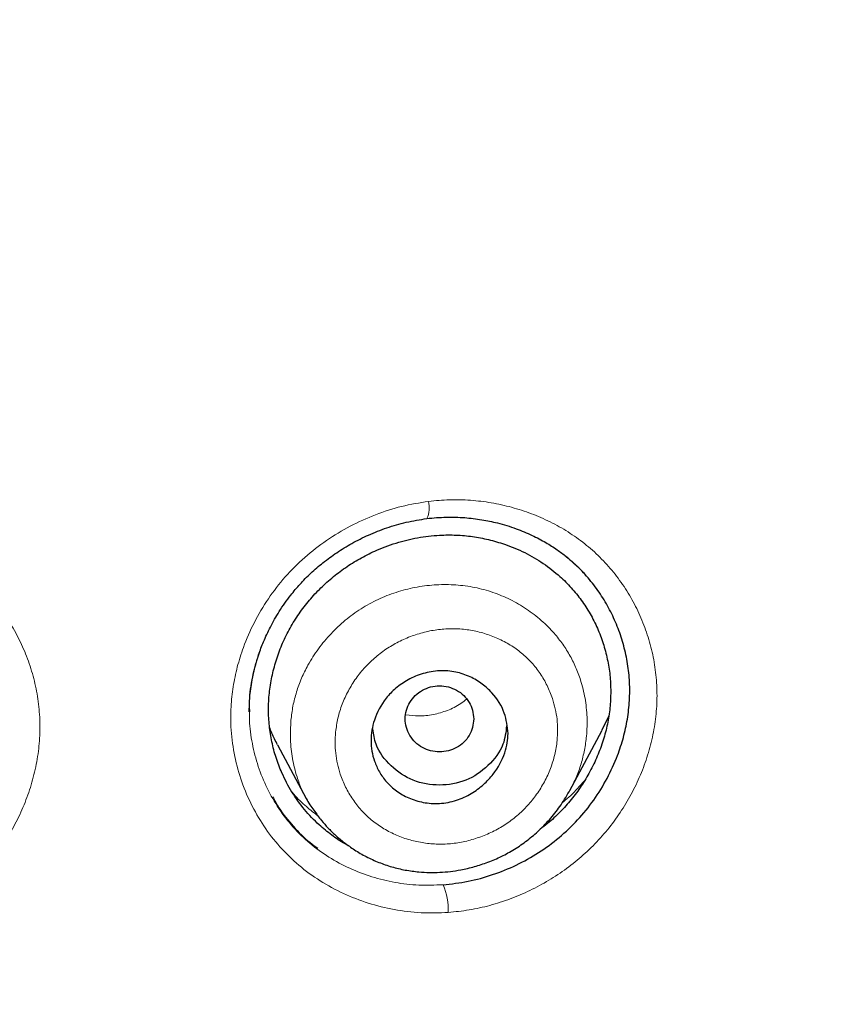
# Model space of a CAD drawing. Header units: millimetres. Extents: x 8 to 830, y 12 to 2106.
# Tile 487 of 624: x 494 to 505, y 1813 to 1826. Entities that reach past the tile are written whole.
import ezdxf

# ---------------------------------------------------------------- set-up
doc = ezdxf.new("R2010")
doc.units = ezdxf.units.MM

msp = doc.modelspace()

# ---------------------------------------------------------------- linework, layer by layer
at = {"color": 7, "linetype": 'Continuous', "lineweight": 30}
for p, q in [((497.331, 1817.084), (497.33, 1817.056)), ((497.331, 1817.084), (497.33, 1817.056)), ((497.33, 1817.082), (497.33, 1817.071)), ((497.33, 1817.082), (497.33, 1817.071)), ((502.048, 1816.991), (501.957, 1816.803)), ((501.541, 1816.021), (501.958, 1816.803)), ((497.698, 1816.621), (498.075, 1815.913)), ((501.607, 1815.965), (501.607, 1815.965)), ((501.607, 1815.965), (501.607, 1815.965))]:
    msp.add_line(p, q, dxfattribs=at)
at = {"color": 8, "linetype": 'Continuous', "lineweight": 0}
for centre, radius, start, end in [((499.31, 1819.741), 0.381, 337.469, 12.0734), ((499.098, 1814.451), 0.843, 357.6762, 23.0953)]:
    msp.add_arc(centre, radius, start, end, dxfattribs=at)
at = {"color": 7, "linetype": 'Continuous', "lineweight": 30}
for points, knots in [([(510.735, 1777.283), (511.196, 1778.511), (512.114, 1780.956), (513.098, 1784.726), (513.872, 1788.507), (514.456, 1792.3), (514.943, 1796.485), (515.298, 1801.065), (515.507, 1806.03), (515.602, 1811.577), (515.593, 1817.706), (515.581, 1824.436), (515.477, 1831.185), (515.158, 1837.963), (514.614, 1843.619), (513.944, 1848.142), (513.279, 1851.54), (512.399, 1854.924), (511.244, 1858.268), (509.826, 1861.345), (508.149, 1864.109), (506.256, 1866.524), (504.046, 1868.669), (501.607, 1870.523), (499.025, 1872.121), (495.903, 1873.724), (492.217, 1875.246), (487.967, 1876.614), (483.651, 1877.697), (479.286, 1878.524), (474.885, 1879.093), (470.474, 1879.417), (466.081, 1879.544), (461.71, 1879.555), (457.339, 1879.543), (452.947, 1879.415), (448.536, 1879.093), (444.134, 1878.525), (439.769, 1877.697), (435.453, 1876.616), (431.203, 1875.245), (427.517, 1873.725), (424.396, 1872.122), (421.813, 1870.525), (419.375, 1868.669), (417.164, 1866.525), (415.271, 1864.109), (413.594, 1861.345), (412.176, 1858.269), (411.021, 1854.924), (410.141, 1851.54), (409.476, 1848.142), (408.806, 1843.619), (408.262, 1837.963), (407.943, 1831.185), (407.839, 1824.437), (407.828, 1817.706), (407.817, 1811.126), (407.941, 1804.673), (408.288, 1798.348), (408.866, 1792.889), (409.585, 1788.305), (410.354, 1784.591), (411.329, 1780.89), (412.232, 1778.489), (412.686, 1777.283)], [0, 0, 0, 0, 0.01422, 0.028301, 0.042283, 0.056188, 0.070046, 0.088148, 0.106186, 0.124159, 0.148558, 0.172923, 0.197399, 0.221993, 0.24671, 0.259145, 0.27167, 0.284302, 0.297067, 0.309991, 0.320883, 0.3319, 0.342924, 0.353811, 0.364567, 0.375221, 0.391058, 0.40678, 0.422432, 0.438055, 0.453668, 0.469227, 0.484683, 0.500001, 0.515318, 0.530774, 0.546334, 0.561944, 0.577571, 0.59322, 0.608942, 0.624779, 0.635434, 0.646191, 0.657076, 0.668103, 0.679114, 0.690014, 0.702933, 0.7157, 0.728331, 0.740856, 0.753291, 0.778008, 0.802602, 0.827078, 0.851444, 0.875842, 0.898728, 0.921719, 0.944802, 0.958463, 0.9722, 0.986034, 1, 1, 1, 1]), ([(510.735, 1777.283), (511.196, 1778.511), (512.114, 1780.956), (513.098, 1784.726), (513.872, 1788.507), (514.456, 1792.3), (514.943, 1796.485), (515.298, 1801.065), (515.507, 1806.03), (515.602, 1811.577), (515.593, 1817.706), (515.581, 1824.436), (515.477, 1831.185), (515.158, 1837.963), (514.614, 1843.619), (513.944, 1848.142), (513.279, 1851.54), (512.399, 1854.924), (511.244, 1858.268), (509.826, 1861.345), (508.149, 1864.109), (506.256, 1866.524), (504.046, 1868.669), (501.607, 1870.523), (499.025, 1872.121), (495.903, 1873.724), (492.217, 1875.246), (487.967, 1876.614), (483.651, 1877.697), (479.286, 1878.524), (474.885, 1879.093), (470.474, 1879.417), (466.081, 1879.544), (461.71, 1879.555), (457.339, 1879.543), (452.947, 1879.415), (448.536, 1879.093), (444.134, 1878.525), (439.769, 1877.697), (435.453, 1876.616), (431.203, 1875.245), (427.517, 1873.725), (424.396, 1872.122), (421.813, 1870.525), (419.375, 1868.669), (417.164, 1866.525), (415.271, 1864.109), (413.594, 1861.345), (412.176, 1858.269), (411.021, 1854.924), (410.141, 1851.54), (409.476, 1848.142), (408.806, 1843.619), (408.262, 1837.963), (407.943, 1831.185), (407.839, 1824.437), (407.828, 1817.706), (407.817, 1811.126), (407.941, 1804.673), (408.288, 1798.348), (408.866, 1792.889), (409.585, 1788.305), (410.354, 1784.591), (411.329, 1780.89), (412.232, 1778.489), (412.686, 1777.283)], [0, 0, 0, 0, 0.01422, 0.028301, 0.042283, 0.056188, 0.070046, 0.088148, 0.106186, 0.124159, 0.148558, 0.172923, 0.197399, 0.221993, 0.24671, 0.259145, 0.27167, 0.284302, 0.297067, 0.309991, 0.320883, 0.3319, 0.342924, 0.353811, 0.364567, 0.375221, 0.391058, 0.40678, 0.422432, 0.438055, 0.453668, 0.469227, 0.484683, 0.500001, 0.515318, 0.530774, 0.546334, 0.561944, 0.577571, 0.59322, 0.608942, 0.624779, 0.635434, 0.646191, 0.657076, 0.668103, 0.679114, 0.690014, 0.702933, 0.7157, 0.728331, 0.740856, 0.753291, 0.778008, 0.802602, 0.827078, 0.851444, 0.875842, 0.898728, 0.921719, 0.944802, 0.958463, 0.9722, 0.986034, 1, 1, 1, 1]), ([(509.342, 1777.405), (509.718, 1778.392), (510.47, 1780.366), (511.332, 1783.407), (512.046, 1786.476), (512.617, 1789.571), (513.077, 1792.68), (513.51, 1796.392), (513.859, 1800.711), (514.082, 1805.632), (514.182, 1810.777), (514.188, 1816.142), (514.173, 1821.731), (514.115, 1827.323), (513.942, 1832.92), (513.588, 1838.517), (513.084, 1843.169), (512.519, 1846.875), (511.991, 1849.641), (511.334, 1852.386), (510.519, 1855.094), (509.512, 1857.746), (508.383, 1860.098), (507.165, 1862.141), (505.916, 1863.888), (504.502, 1865.514), (502.758, 1867.162), (500.656, 1868.771), (498.205, 1870.302), (495.467, 1871.725), (492.454, 1873.021), (489.178, 1874.177), (485.839, 1875.143), (482.453, 1875.939), (478.747, 1876.63), (474.722, 1877.159), (470.387, 1877.487), (466.047, 1877.618), (461.711, 1877.632), (457.374, 1877.617), (453.033, 1877.484), (448.697, 1877.159), (444.672, 1876.63), (440.967, 1875.94), (437.582, 1875.144), (434.243, 1874.177), (430.966, 1873.02), (427.952, 1871.725), (425.215, 1870.302), (422.765, 1868.771), (420.664, 1867.161), (418.919, 1865.515), (417.506, 1863.888), (416.255, 1862.141), (415.039, 1860.097), (413.909, 1857.746), (412.902, 1855.094), (412.087, 1852.386), (411.43, 1849.642), (410.902, 1846.875), (410.337, 1843.17), (409.833, 1838.517), (409.479, 1832.921), (409.306, 1827.324), (409.248, 1821.731), (409.233, 1816.142), (409.239, 1810.852), (409.333, 1805.856), (409.537, 1801.159), (409.896, 1796.466), (410.376, 1792.367), (410.925, 1788.863), (411.488, 1785.949), (412.182, 1783.059), (413.011, 1780.196), (413.722, 1778.336), (414.078, 1777.405)], [0, 0, 0, 0, 0.011709, 0.0234, 0.035079, 0.046745, 0.058401, 0.070053, 0.08835, 0.106637, 0.124908, 0.145647, 0.166375, 0.187119, 0.207887, 0.228673, 0.249479, 0.259892, 0.270315, 0.28075, 0.291198, 0.301658, 0.31213, 0.319994, 0.327864, 0.335737, 0.343609, 0.354092, 0.364563, 0.37502, 0.38755, 0.400066, 0.41258, 0.425091, 0.437599, 0.45323, 0.468841, 0.484431, 0.499999, 0.515569, 0.531166, 0.546782, 0.562408, 0.574915, 0.587424, 0.599934, 0.612454, 0.624987, 0.635443, 0.645912, 0.656393, 0.664263, 0.672136, 0.680006, 0.687871, 0.698343, 0.708803, 0.71925, 0.729685, 0.740108, 0.750521, 0.771326, 0.792113, 0.81288, 0.833624, 0.854353, 0.875091, 0.892532, 0.909986, 0.927451, 0.944927, 0.955919, 0.966921, 0.977933, 0.988958, 1, 1, 1, 1]), ([(509.342, 1777.405), (509.718, 1778.392), (510.47, 1780.366), (511.332, 1783.407), (512.046, 1786.476), (512.617, 1789.571), (513.077, 1792.68), (513.51, 1796.392), (513.859, 1800.711), (514.082, 1805.632), (514.182, 1810.777), (514.188, 1816.142), (514.173, 1821.731), (514.115, 1827.323), (513.942, 1832.92), (513.588, 1838.517), (513.084, 1843.169), (512.519, 1846.875), (511.991, 1849.641), (511.334, 1852.386), (510.519, 1855.094), (509.512, 1857.746), (508.383, 1860.098), (507.165, 1862.141), (505.916, 1863.888), (504.502, 1865.514), (502.758, 1867.162), (500.656, 1868.771), (498.205, 1870.302), (495.467, 1871.725), (492.454, 1873.021), (489.178, 1874.177), (485.839, 1875.143), (482.453, 1875.939), (478.747, 1876.63), (474.722, 1877.159), (470.387, 1877.487), (466.047, 1877.618), (461.711, 1877.632), (457.374, 1877.617), (453.033, 1877.484), (448.697, 1877.159), (444.672, 1876.63), (440.967, 1875.94), (437.582, 1875.144), (434.243, 1874.177), (430.966, 1873.02), (427.952, 1871.725), (425.215, 1870.302), (422.765, 1868.771), (420.664, 1867.161), (418.919, 1865.515), (417.506, 1863.888), (416.255, 1862.141), (415.039, 1860.097), (413.909, 1857.746), (412.902, 1855.094), (412.087, 1852.386), (411.43, 1849.642), (410.902, 1846.875), (410.337, 1843.17), (409.833, 1838.517), (409.479, 1832.921), (409.306, 1827.324), (409.248, 1821.731), (409.233, 1816.142), (409.239, 1810.852), (409.333, 1805.856), (409.537, 1801.159), (409.896, 1796.466), (410.376, 1792.367), (410.925, 1788.863), (411.488, 1785.949), (412.182, 1783.059), (413.011, 1780.196), (413.722, 1778.336), (414.078, 1777.405)], [0, 0, 0, 0, 0.011709, 0.0234, 0.035079, 0.046745, 0.058401, 0.070053, 0.08835, 0.106637, 0.124908, 0.145647, 0.166375, 0.187119, 0.207887, 0.228673, 0.249479, 0.259892, 0.270315, 0.28075, 0.291198, 0.301658, 0.31213, 0.319994, 0.327864, 0.335737, 0.343609, 0.354092, 0.364563, 0.37502, 0.38755, 0.400066, 0.41258, 0.425091, 0.437599, 0.45323, 0.468841, 0.484431, 0.499999, 0.515569, 0.531166, 0.546782, 0.562408, 0.574915, 0.587424, 0.599934, 0.612454, 0.624987, 0.635443, 0.645912, 0.656393, 0.664263, 0.672136, 0.680006, 0.687871, 0.698343, 0.708803, 0.71925, 0.729685, 0.740108, 0.750521, 0.771326, 0.792113, 0.81288, 0.833624, 0.854353, 0.875091, 0.892532, 0.909986, 0.927451, 0.944927, 0.955919, 0.966921, 0.977933, 0.988958, 1, 1, 1, 1]), ([(508.32, 1777.336), (508.798, 1778.495), (509.754, 1780.813), (510.788, 1784.423), (511.617, 1788.08), (512.246, 1791.776), (512.776, 1795.87), (513.17, 1800.359), (513.417, 1805.242), (513.545, 1810.726), (513.559, 1816.809), (513.561, 1823.49), (513.474, 1830.172), (513.167, 1836.849), (512.631, 1842.404), (511.967, 1846.826), (511.302, 1850.116), (510.432, 1853.356), (509.307, 1856.526), (507.943, 1859.411), (506.36, 1861.974), (504.598, 1864.196), (502.559, 1866.182), (500.302, 1867.929), (497.884, 1869.447), (494.921, 1870.991), (491.395, 1872.473), (487.31, 1873.812), (483.151, 1874.878), (478.924, 1875.692), (474.644, 1876.259), (470.335, 1876.586), (466.021, 1876.715), (463.147, 1876.722), (461.71, 1876.725)], [0, 0, 0, 0, 0.027961, 0.055896, 0.083926, 0.111994, 0.13998, 0.176562, 0.213145, 0.249758, 0.299733, 0.349715, 0.399667, 0.449587, 0.499558, 0.524633, 0.549704, 0.574672, 0.599627, 0.624766, 0.645672, 0.666497, 0.687479, 0.708392, 0.729201, 0.750078, 0.781476, 0.812638, 0.843742, 0.874921, 0.906237, 0.937548, 0.968776, 1, 1, 1, 1]), ([(508.211, 1777.329), (508.692, 1778.491), (509.652, 1780.811), (510.687, 1784.424), (511.517, 1788.082), (512.147, 1791.781), (512.677, 1795.88), (513.071, 1800.374), (513.318, 1805.258), (513.446, 1810.741), (513.458, 1816.821), (513.461, 1823.5), (513.374, 1830.177), (513.066, 1836.846), (512.531, 1842.387), (511.87, 1846.799), (511.205, 1850.089), (510.333, 1853.335), (509.204, 1856.508), (507.839, 1859.389), (506.256, 1861.945), (504.496, 1864.158), (502.459, 1866.135), (500.205, 1867.872), (497.79, 1869.383), (494.834, 1870.919), (491.316, 1872.393), (487.241, 1873.725), (483.093, 1874.785), (478.877, 1875.596), (474.608, 1876.159), (470.312, 1876.484), (466.01, 1876.612), (463.143, 1876.619), (461.71, 1876.622)], [0, 0, 0, 0, 0.02807, 0.056049, 0.084097, 0.11222, 0.14029, 0.176957, 0.213595, 0.25024, 0.300239, 0.350256, 0.400249, 0.450165, 0.500053, 0.525046, 0.550147, 0.575233, 0.600252, 0.625384, 0.646253, 0.667044, 0.687993, 0.70887, 0.729645, 0.750488, 0.781834, 0.812944, 0.843996, 0.875125, 0.90639, 0.93765, 0.968827, 1, 1, 1, 1]), ([(497.327, 1817.053), (497.328, 1817.1), (497.329, 1817.198), (497.343, 1817.353), (497.368, 1817.505), (497.404, 1817.657), (497.451, 1817.811), (497.516, 1817.985), (497.605, 1818.176), (497.722, 1818.382), (497.855, 1818.571), (497.995, 1818.737), (498.136, 1818.88), (498.297, 1819.019), (498.477, 1819.151), (498.677, 1819.274), (498.897, 1819.384), (499.136, 1819.478), (499.392, 1819.553), (499.57, 1819.581), (499.661, 1819.595)], [0, 0, 0, 0, 0.040789, 0.083975, 0.129707, 0.166364, 0.208996, 0.25829, 0.314239, 0.376808, 0.445934, 0.495645, 0.548243, 0.603783, 0.662319, 0.723882, 0.788474, 0.856064, 0.926595, 1, 1, 1, 1]), ([(497.327, 1817.053), (497.328, 1817.1), (497.329, 1817.198), (497.343, 1817.353), (497.368, 1817.505), (497.404, 1817.657), (497.451, 1817.811), (497.516, 1817.985), (497.605, 1818.176), (497.722, 1818.382), (497.855, 1818.571), (497.995, 1818.737), (498.136, 1818.88), (498.297, 1819.019), (498.477, 1819.151), (498.677, 1819.274), (498.897, 1819.384), (499.136, 1819.478), (499.392, 1819.553), (499.57, 1819.581), (499.661, 1819.595)], [0, 0, 0, 0, 0.040789, 0.083975, 0.129707, 0.166364, 0.208996, 0.25829, 0.314239, 0.376808, 0.445934, 0.495645, 0.548243, 0.603783, 0.662319, 0.723882, 0.788474, 0.856064, 0.926595, 1, 1, 1, 1]), ([(499.661, 1819.595), (499.746, 1819.604), (499.912, 1819.619), (500.153, 1819.611), (500.378, 1819.584), (500.604, 1819.537), (500.826, 1819.469), (501.038, 1819.38), (501.218, 1819.286), (501.367, 1819.191), (501.487, 1819.101), (501.583, 1819.019), (501.655, 1818.95), (501.708, 1818.895), (501.735, 1818.864), (501.747, 1818.852)], [0, 0, 0, 0, 0.108078, 0.210387, 0.306816, 0.397223, 0.508171, 0.608023, 0.696725, 0.774322, 0.840915, 0.896696, 0.941785, 0.976205, 1, 1, 1, 1]), ([(499.661, 1819.595), (499.746, 1819.604), (499.912, 1819.619), (500.153, 1819.611), (500.378, 1819.584), (500.604, 1819.537), (500.826, 1819.469), (501.038, 1819.38), (501.218, 1819.286), (501.367, 1819.191), (501.487, 1819.101), (501.583, 1819.019), (501.655, 1818.95), (501.708, 1818.895), (501.735, 1818.864), (501.747, 1818.852)], [0, 0, 0, 0, 0.108078, 0.210387, 0.306816, 0.397223, 0.508171, 0.608023, 0.696725, 0.774322, 0.840915, 0.896696, 0.941785, 0.976205, 1, 1, 1, 1]), ([(498.636, 1815.292), (498.619, 1815.301), (498.54, 1815.341), (498.408, 1815.433), (498.226, 1815.58), (498.047, 1815.767), (497.882, 1815.997), (497.761, 1816.229), (497.676, 1816.451), (497.621, 1816.658), (497.588, 1816.869), (497.576, 1817.083), (497.587, 1817.3), (497.621, 1817.515), (497.676, 1817.727), (497.751, 1817.934), (497.847, 1818.133), (497.963, 1818.322), (498.096, 1818.501), (498.245, 1818.666), (498.409, 1818.817), (498.587, 1818.952), (498.776, 1819.07), (498.998, 1819.182), (499.252, 1819.279), (499.538, 1819.349), (499.804, 1819.38), (500.046, 1819.381), (500.261, 1819.362), (500.474, 1819.321), (500.704, 1819.254), (500.947, 1819.154), (501.193, 1819.011), (501.396, 1818.852), (501.561, 1818.687), (501.693, 1818.523), (501.808, 1818.345), (501.904, 1818.155), (501.98, 1817.956), (502.035, 1817.749), (502.07, 1817.537), (502.075, 1817.394), (502.077, 1817.322)], [0, 0, 0, 0, 0.00635, 0.0298216, 0.0533341, 0.0848541, 0.1162326, 0.1480331, 0.1719993, 0.1956182, 0.2191292, 0.2427744, 0.2663234, 0.2900392, 0.3137719, 0.3374471, 0.3609753, 0.3847385, 0.4084805, 0.4320677, 0.4555885, 0.4793993, 0.5030385, 0.5266658, 0.558545, 0.5899148, 0.6212961, 0.6449944, 0.6685276, 0.6921129, 0.7159649, 0.7479185, 0.7793032, 0.8106483, 0.8342742, 0.8577749, 0.8813883, 0.9053492, 0.9290061, 0.9526473, 0.9764834, 1, 1, 1, 1]), ([(498.636, 1815.292), (498.619, 1815.301), (498.54, 1815.341), (498.408, 1815.433), (498.226, 1815.58), (498.047, 1815.767), (497.882, 1815.997), (497.761, 1816.229), (497.676, 1816.451), (497.621, 1816.658), (497.588, 1816.869), (497.576, 1817.083), (497.587, 1817.3), (497.621, 1817.515), (497.676, 1817.727), (497.751, 1817.934), (497.847, 1818.133), (497.963, 1818.322), (498.096, 1818.501), (498.245, 1818.666), (498.409, 1818.817), (498.587, 1818.952), (498.776, 1819.07), (498.998, 1819.182), (499.252, 1819.279), (499.538, 1819.349), (499.804, 1819.38), (500.046, 1819.381), (500.261, 1819.362), (500.474, 1819.321), (500.704, 1819.254), (500.947, 1819.154), (501.193, 1819.011), (501.396, 1818.852), (501.561, 1818.687), (501.693, 1818.523), (501.808, 1818.345), (501.904, 1818.155), (501.98, 1817.956), (502.035, 1817.749), (502.07, 1817.537), (502.075, 1817.394), (502.077, 1817.322)], [0, 0, 0, 0, 0.00635, 0.0298216, 0.0533341, 0.0848541, 0.1162326, 0.1480331, 0.1719993, 0.1956182, 0.2191292, 0.2427744, 0.2663234, 0.2900392, 0.3137719, 0.3374471, 0.3609753, 0.3847385, 0.4084805, 0.4320677, 0.4555885, 0.4793993, 0.5030385, 0.5266658, 0.558545, 0.5899148, 0.6212961, 0.6449944, 0.6685276, 0.6921129, 0.7159649, 0.7479185, 0.7793032, 0.8106483, 0.8342742, 0.8577749, 0.8813883, 0.9053492, 0.9290061, 0.9526473, 0.9764834, 1, 1, 1, 1]), ([(499.873, 1814.781), (499.983, 1814.793), (500.203, 1814.818), (500.527, 1814.908), (500.838, 1815.034), (501.131, 1815.198), (501.403, 1815.397), (501.647, 1815.629), (501.859, 1815.891), (502.034, 1816.176), (502.161, 1816.455), (502.246, 1816.717), (502.299, 1816.958), (502.326, 1817.202), (502.328, 1817.446), (502.302, 1817.687), (502.251, 1817.923), (502.177, 1818.152), (502.079, 1818.371), (501.96, 1818.579), (501.82, 1818.772), (501.662, 1818.949), (501.542, 1819.051), (501.483, 1819.102)], [0, 0, 0, 0, 0.055892, 0.111714, 0.167469, 0.223134, 0.278707, 0.33425, 0.389849, 0.445489, 0.501115, 0.542793, 0.584402, 0.62595, 0.667484, 0.709065, 0.750706, 0.792406, 0.834135, 0.875854, 0.917524, 0.959123, 1, 1, 1, 1]), ([(499.873, 1814.781), (499.983, 1814.793), (500.203, 1814.818), (500.527, 1814.908), (500.838, 1815.034), (501.131, 1815.198), (501.403, 1815.397), (501.647, 1815.629), (501.859, 1815.891), (502.034, 1816.176), (502.161, 1816.455), (502.246, 1816.717), (502.299, 1816.958), (502.326, 1817.202), (502.328, 1817.446), (502.302, 1817.687), (502.251, 1817.923), (502.177, 1818.152), (502.079, 1818.371), (501.96, 1818.579), (501.82, 1818.772), (501.662, 1818.949), (501.542, 1819.051), (501.483, 1819.102)], [0, 0, 0, 0, 0.055892, 0.111714, 0.167469, 0.223134, 0.278707, 0.33425, 0.389849, 0.445489, 0.501115, 0.542793, 0.584402, 0.62595, 0.667484, 0.709065, 0.750706, 0.792406, 0.834135, 0.875854, 0.917524, 0.959123, 1, 1, 1, 1]), ([(500.727, 1816.77), (500.725, 1816.73), (500.721, 1816.644), (500.673, 1816.456), (500.567, 1816.264), (500.405, 1816.091), (500.243, 1815.972), (500.047, 1815.882), (499.83, 1815.841), (499.615, 1815.856), (499.423, 1815.915), (499.259, 1816.009), (499.129, 1816.127), (499.034, 1816.261), (498.951, 1816.44), (498.911, 1816.673), (498.961, 1816.965), (499.087, 1817.201), (499.252, 1817.372), (499.416, 1817.484), (499.612, 1817.565), (499.825, 1817.603), (500.038, 1817.586), (500.228, 1817.522), (500.389, 1817.426), (500.553, 1817.275), (500.695, 1817.058), (500.717, 1816.861), (500.727, 1816.77)], [0, 0, 0, 0, 0.022032, 0.046593, 0.103579, 0.136076, 0.171335, 0.209041, 0.249507, 0.28803, 0.324488, 0.358788, 0.391209, 0.42145, 0.449861, 0.500499, 0.54943, 0.607308, 0.639668, 0.674471, 0.711626, 0.750961, 0.789411, 0.825886, 0.860218, 0.892332, 0.950097, 1, 1, 1, 1]), ([(500.277, 1816.962), (500.273, 1817), (500.267, 1817.076), (500.22, 1817.181), (500.149, 1817.273), (500.054, 1817.342), (499.944, 1817.386), (499.827, 1817.402), (499.709, 1817.386), (499.599, 1817.342), (499.505, 1817.273), (499.433, 1817.181), (499.387, 1817.076), (499.371, 1816.962), (499.387, 1816.848), (499.433, 1816.742), (499.505, 1816.651), (499.599, 1816.581), (499.709, 1816.538), (499.827, 1816.522), (499.944, 1816.538), (500.054, 1816.581), (500.149, 1816.651), (500.22, 1816.742), (500.267, 1816.848), (500.273, 1816.924), (500.277, 1816.962)], [0, 0, 0, 0, 0.0416593, 0.0833407, 0.125, 0.1666593, 0.2083407, 0.25, 0.2916593, 0.3333407, 0.375, 0.4166592, 0.4583407, 0.5, 0.5416593, 0.5833408, 0.625, 0.6666593, 0.7083407, 0.75, 0.7916593, 0.8333407, 0.875, 0.9166593, 0.9583407, 1, 1, 1, 1]), ([(502.077, 1817.322), (502.075, 1817.25), (502.071, 1817.107), (502.036, 1816.891), (501.98, 1816.678), (501.903, 1816.47), (501.807, 1816.269), (501.693, 1816.079), (501.561, 1815.9), (501.412, 1815.735), (501.274, 1815.604), (501.181, 1815.535), (501.147, 1815.51)], [0, 0, 0, 0, 0.104307, 0.208262, 0.312993, 0.419605, 0.524812, 0.628866, 0.732814, 0.837705, 0.941439, 1, 1, 1, 1]), ([(502.077, 1817.322), (502.075, 1817.25), (502.071, 1817.107), (502.036, 1816.891), (501.98, 1816.678), (501.903, 1816.47), (501.807, 1816.269), (501.693, 1816.079), (501.561, 1815.9), (501.412, 1815.735), (501.274, 1815.604), (501.181, 1815.535), (501.147, 1815.51)], [0, 0, 0, 0, 0.104307, 0.208262, 0.312993, 0.419605, 0.524812, 0.628866, 0.732814, 0.837705, 0.941439, 1, 1, 1, 1]), ([(497.7, 1816.621), (497.672, 1816.672), (497.632, 1816.747), (497.603, 1816.828), (497.594, 1816.854)], [0, 0, 0, 0, 0.673022, 1, 1, 1, 1]), ([(500.708, 1816.87), (500.698, 1816.788), (500.675, 1816.591), (500.475, 1816.334), (500.183, 1816.133), (499.827, 1816.072), (499.471, 1816.132), (499.179, 1816.333), (498.985, 1816.579), (498.961, 1816.762), (498.952, 1816.832)], [0, 0, 0, 0, 0.098951, 0.235082, 0.371476, 0.50766, 0.644096, 0.780132, 0.916801, 1, 1, 1, 1]), ([(498.074, 1815.915), (498.09, 1815.888), (498.12, 1815.836), (498.174, 1815.761), (498.226, 1815.69), (498.285, 1815.614), (498.362, 1815.526), (498.461, 1815.429), (498.578, 1815.331), (498.712, 1815.236), (498.864, 1815.148), (499.028, 1815.073), (499.199, 1815.014), (499.376, 1814.972), (499.587, 1814.944), (499.832, 1814.939), (500.076, 1814.968), (500.287, 1815.017), (500.466, 1815.076), (500.642, 1815.152), (500.815, 1815.247), (500.982, 1815.363), (501.142, 1815.499), (501.292, 1815.656), (501.43, 1815.832), (501.505, 1815.962), (501.544, 1816.029)], [0, 0, 0, 0, 0.023252, 0.044304, 0.064047, 0.084685, 0.115009, 0.148536, 0.185237, 0.225053, 0.267796, 0.311247, 0.354485, 0.397603, 0.440772, 0.505617, 0.570578, 0.613947, 0.657457, 0.702094, 0.748113, 0.795498, 0.844331, 0.894667, 0.946546, 1, 1, 1, 1]), ([(497.634, 1815.938), (497.66, 1815.888), (497.737, 1815.749), (497.903, 1815.547), (498.075, 1815.369), (498.193, 1815.286), (498.227, 1815.262)], [0, 0, 0, 0, 0.18531, 0.523279, 0.863433, 1, 1, 1, 1]), ([(497.634, 1815.938), (497.66, 1815.888), (497.737, 1815.749), (497.903, 1815.547), (498.075, 1815.369), (498.193, 1815.286), (498.227, 1815.262)], [0, 0, 0, 0, 0.18531, 0.523279, 0.863433, 1, 1, 1, 1])]:
    msp.add_open_spline(points, degree=3, knots=knots, dxfattribs=at)
at = {"color": 8, "linetype": 'Continuous', "lineweight": 0}
for points, knots in [([(461.71, 1877.106), (463.633, 1877.101), (467.47, 1877.089), (473.208, 1876.804), (478.42, 1876.168), (483.101, 1875.272), (487.279, 1874.208), (491.401, 1872.866), (494.969, 1871.372), (497.968, 1869.816), (500.422, 1868.283), (502.716, 1866.525), (504.78, 1864.516), (506.577, 1862.28), (508.198, 1859.7), (509.592, 1856.79), (510.744, 1853.588), (511.635, 1850.31), (512.317, 1846.984), (512.994, 1842.527), (513.541, 1836.936), (513.855, 1830.217), (513.944, 1823.496), (513.943, 1816.773), (513.927, 1810.204), (513.753, 1803.798), (513.347, 1797.579), (512.711, 1792.259), (511.939, 1787.835), (511.125, 1784.287), (510.115, 1780.769), (509.187, 1778.501), (508.722, 1777.363)], [0, 0, 0, 0, 0.041621, 0.083027, 0.124254, 0.155187, 0.186259, 0.217684, 0.249258, 0.270278, 0.291311, 0.312423, 0.333508, 0.354515, 0.375614, 0.400882, 0.426039, 0.451271, 0.476543, 0.501735, 0.551843, 0.601883, 0.651941, 0.702019, 0.752119, 0.798831, 0.845298, 0.891449, 0.918531, 0.94558, 0.97268, 1, 1, 1, 1]), ([(507.596, 1777.288), (508.035, 1778.32), (508.91, 1780.377), (509.885, 1783.568), (510.684, 1786.79), (511.314, 1790.048), (511.919, 1794.063), (512.419, 1798.836), (512.745, 1804.36), (512.89, 1809.886), (512.918, 1815.413), (512.918, 1820.942), (512.891, 1826.476), (512.756, 1832.013), (512.447, 1837.545), (511.988, 1842.139), (511.464, 1845.793), (510.964, 1848.517), (510.331, 1851.223), (509.544, 1853.897), (508.565, 1856.514), (507.463, 1858.833), (506.273, 1860.848), (505.049, 1862.57), (503.668, 1864.166), (501.973, 1865.782), (499.926, 1867.363), (497.526, 1868.872), (494.841, 1870.272), (491.886, 1871.547), (488.669, 1872.681), (485.385, 1873.629), (482.056, 1874.414), (478.422, 1875.087), (474.482, 1875.601), (470.237, 1875.919), (465.977, 1876.044), (463.133, 1876.052), (461.71, 1876.056)], [0, 0, 0, 0, 0.025187, 0.050179, 0.075123, 0.100094, 0.125136, 0.166903, 0.208626, 0.250313, 0.291969, 0.333625, 0.37529, 0.416998, 0.458703, 0.500331, 0.521117, 0.541911, 0.562756, 0.58369, 0.604635, 0.625533, 0.64124, 0.657021, 0.672697, 0.688253, 0.709036, 0.729951, 0.750861, 0.775791, 0.800731, 0.825772, 0.850789, 0.87571, 0.906738, 0.93776, 0.968848, 1, 1, 1, 1]), ([(507.596, 1777.288), (508.035, 1778.32), (508.91, 1780.377), (509.885, 1783.568), (510.684, 1786.79), (511.314, 1790.048), (511.919, 1794.063), (512.419, 1798.836), (512.745, 1804.36), (512.89, 1809.886), (512.918, 1815.413), (512.918, 1820.942), (512.891, 1826.476), (512.756, 1832.013), (512.447, 1837.545), (511.988, 1842.139), (511.464, 1845.793), (510.964, 1848.517), (510.331, 1851.223), (509.544, 1853.897), (508.565, 1856.514), (507.463, 1858.833), (506.273, 1860.848), (505.049, 1862.57), (503.668, 1864.166), (501.973, 1865.782), (499.926, 1867.363), (497.526, 1868.872), (494.841, 1870.272), (491.886, 1871.547), (488.669, 1872.681), (485.385, 1873.629), (482.056, 1874.414), (478.422, 1875.087), (474.482, 1875.601), (470.237, 1875.919), (465.977, 1876.044), (463.133, 1876.052), (461.71, 1876.056)], [0, 0, 0, 0, 0.025187, 0.050179, 0.075123, 0.100094, 0.125136, 0.166903, 0.208626, 0.250313, 0.291969, 0.333625, 0.37529, 0.416998, 0.458703, 0.500331, 0.521117, 0.541911, 0.562756, 0.58369, 0.604635, 0.625533, 0.64124, 0.657021, 0.672697, 0.688253, 0.709036, 0.729951, 0.750861, 0.775791, 0.800731, 0.825772, 0.850789, 0.87571, 0.906738, 0.93776, 0.968848, 1, 1, 1, 1]), ([(499.682, 1819.821), (499.774, 1819.83), (499.958, 1819.848), (500.235, 1819.839), (500.508, 1819.807), (500.776, 1819.747), (501.035, 1819.663), (501.283, 1819.555), (501.518, 1819.423), (501.737, 1819.268), (501.937, 1819.09), (502.116, 1818.892), (502.273, 1818.675), (502.407, 1818.443), (502.516, 1818.197), (502.6, 1817.94), (502.657, 1817.675), (502.686, 1817.404), (502.685, 1817.13), (502.654, 1816.856), (502.595, 1816.585), (502.509, 1816.32), (502.397, 1816.063), (502.261, 1815.817), (502.102, 1815.584), (501.921, 1815.367), (501.719, 1815.169), (501.499, 1814.992), (501.264, 1814.836), (501.016, 1814.702), (500.757, 1814.592), (500.49, 1814.506), (500.217, 1814.445), (500.032, 1814.426), (499.94, 1814.417)], [0, 0, 0, 0, 0.031223, 0.062495, 0.093815, 0.12516, 0.1565, 0.1878, 0.219035, 0.2502, 0.281338, 0.31251, 0.343729, 0.374987, 0.406263, 0.437539, 0.468805, 0.500071, 0.531309, 0.56252, 0.593746, 0.625001, 0.65628, 0.687568, 0.718849, 0.75012, 0.78135, 0.812543, 0.843738, 0.874949, 0.906181, 0.937431, 0.968701, 1, 1, 1, 1]), ([(499.682, 1819.821), (499.774, 1819.83), (499.958, 1819.848), (500.235, 1819.839), (500.508, 1819.807), (500.776, 1819.747), (501.035, 1819.663), (501.283, 1819.555), (501.518, 1819.423), (501.737, 1819.268), (501.937, 1819.09), (502.116, 1818.892), (502.273, 1818.675), (502.407, 1818.443), (502.516, 1818.197), (502.6, 1817.94), (502.657, 1817.675), (502.686, 1817.404), (502.685, 1817.13), (502.654, 1816.856), (502.595, 1816.585), (502.509, 1816.32), (502.397, 1816.063), (502.261, 1815.817), (502.102, 1815.584), (501.921, 1815.367), (501.719, 1815.169), (501.499, 1814.992), (501.264, 1814.836), (501.016, 1814.702), (500.757, 1814.592), (500.49, 1814.506), (500.217, 1814.445), (500.032, 1814.426), (499.94, 1814.417)], [0, 0, 0, 0, 0.031223, 0.062495, 0.093815, 0.12516, 0.1565, 0.1878, 0.219035, 0.2502, 0.281338, 0.31251, 0.343729, 0.374987, 0.406263, 0.437539, 0.468805, 0.500071, 0.531309, 0.56252, 0.593746, 0.625001, 0.65628, 0.687568, 0.718849, 0.75012, 0.78135, 0.812543, 0.843738, 0.874949, 0.906181, 0.937431, 0.968701, 1, 1, 1, 1]), ([(499.94, 1814.417), (499.821, 1814.412), (499.583, 1814.404), (499.23, 1814.449), (498.888, 1814.533), (498.561, 1814.66), (498.254, 1814.827), (497.973, 1815.032), (497.724, 1815.275), (497.513, 1815.549), (497.34, 1815.85), (497.208, 1816.172), (497.121, 1816.509), (497.082, 1816.828), (497.083, 1817.12), (497.111, 1817.384), (497.166, 1817.645), (497.255, 1817.93), (497.387, 1818.233), (497.571, 1818.545), (497.794, 1818.832), (498.051, 1819.09), (498.339, 1819.313), (498.651, 1819.501), (498.983, 1819.651), (499.327, 1819.763), (499.564, 1819.802), (499.682, 1819.821)], [0, 0, 0, 0, 0.041764, 0.083492, 0.125214, 0.16693, 0.208646, 0.250396, 0.29214, 0.333849, 0.375544, 0.417199, 0.458774, 0.500253, 0.531346, 0.562477, 0.593669, 0.624918, 0.666621, 0.708323, 0.749975, 0.791582, 0.833219, 0.874913, 0.916638, 0.958346, 1, 1, 1, 1]), ([(499.94, 1814.417), (499.821, 1814.412), (499.583, 1814.404), (499.23, 1814.449), (498.888, 1814.533), (498.561, 1814.66), (498.254, 1814.827), (497.973, 1815.032), (497.724, 1815.275), (497.513, 1815.549), (497.34, 1815.85), (497.208, 1816.172), (497.121, 1816.509), (497.082, 1816.828), (497.083, 1817.12), (497.111, 1817.384), (497.166, 1817.645), (497.255, 1817.93), (497.387, 1818.233), (497.571, 1818.545), (497.794, 1818.832), (498.051, 1819.09), (498.339, 1819.313), (498.651, 1819.501), (498.983, 1819.651), (499.327, 1819.763), (499.564, 1819.802), (499.682, 1819.821)], [0, 0, 0, 0, 0.041764, 0.083492, 0.125214, 0.16693, 0.208646, 0.250396, 0.29214, 0.333849, 0.375544, 0.417199, 0.458774, 0.500253, 0.531346, 0.562477, 0.593669, 0.624918, 0.666621, 0.708323, 0.749975, 0.791582, 0.833219, 0.874913, 0.916638, 0.958346, 1, 1, 1, 1]), ([(491.486, 1819.428), (491.579, 1819.438), (491.766, 1819.46), (492.048, 1819.456), (492.326, 1819.426), (492.63, 1819.363), (492.953, 1819.258), (493.284, 1819.098), (493.563, 1818.914), (493.792, 1818.716), (493.977, 1818.517), (494.14, 1818.299), (494.279, 1818.065), (494.393, 1817.818), (494.482, 1817.56), (494.543, 1817.292), (494.576, 1817.019), (494.579, 1816.743), (494.551, 1816.467), (494.494, 1816.194), (494.41, 1815.927), (494.3, 1815.669), (494.165, 1815.421), (494.005, 1815.187), (493.824, 1814.969), (493.621, 1814.771), (493.399, 1814.593), (493.16, 1814.438), (492.881, 1814.29), (492.557, 1814.163), (492.19, 1814.066), (491.941, 1814.042), (491.816, 1814.03)], [0, 0, 0, 0, 0.031251, 0.062529, 0.093843, 0.12518, 0.166933, 0.208603, 0.25015, 0.281278, 0.312434, 0.343639, 0.37489, 0.406171, 0.437466, 0.468767, 0.500085, 0.531378, 0.562635, 0.593895, 0.62517, 0.656451, 0.687721, 0.718965, 0.750179, 0.781366, 0.812553, 0.843767, 0.87501, 0.916679, 0.958346, 1, 1, 1, 1]), ([(491.486, 1819.428), (491.579, 1819.438), (491.766, 1819.46), (492.048, 1819.456), (492.326, 1819.426), (492.63, 1819.363), (492.953, 1819.258), (493.284, 1819.098), (493.563, 1818.914), (493.792, 1818.716), (493.977, 1818.517), (494.14, 1818.299), (494.279, 1818.065), (494.393, 1817.818), (494.482, 1817.56), (494.543, 1817.292), (494.576, 1817.019), (494.579, 1816.743), (494.551, 1816.467), (494.494, 1816.194), (494.41, 1815.927), (494.3, 1815.669), (494.165, 1815.421), (494.005, 1815.187), (493.824, 1814.969), (493.621, 1814.771), (493.399, 1814.593), (493.16, 1814.438), (492.881, 1814.29), (492.557, 1814.163), (492.19, 1814.066), (491.941, 1814.042), (491.816, 1814.03)], [0, 0, 0, 0, 0.031251, 0.062529, 0.093843, 0.12518, 0.166933, 0.208603, 0.25015, 0.281278, 0.312434, 0.343639, 0.37489, 0.406171, 0.437466, 0.468767, 0.500085, 0.531378, 0.562635, 0.593895, 0.62517, 0.656451, 0.687721, 0.718965, 0.750179, 0.781366, 0.812553, 0.843767, 0.87501, 0.916679, 0.958346, 1, 1, 1, 1]), ([(497.874, 1816.943), (497.882, 1817.006), (497.897, 1817.131), (497.945, 1817.317), (498.011, 1817.496), (498.105, 1817.688), (498.232, 1817.887), (498.397, 1818.085), (498.584, 1818.261), (498.792, 1818.413), (499.017, 1818.537), (499.255, 1818.63), (499.503, 1818.694), (499.756, 1818.727), (500.01, 1818.729), (500.259, 1818.7), (500.501, 1818.64), (500.73, 1818.548), (500.946, 1818.427), (501.144, 1818.279), (501.306, 1818.122), (501.435, 1817.963), (501.535, 1817.809), (501.618, 1817.645), (501.69, 1817.453), (501.744, 1817.233), (501.77, 1816.986), (501.764, 1816.757), (501.734, 1816.551), (501.689, 1816.369), (501.626, 1816.193), (501.57, 1816.082), (501.543, 1816.027)], [0, 0, 0, 0, 0.028207, 0.056382, 0.084534, 0.112633, 0.150031, 0.187363, 0.224589, 0.261661, 0.298562, 0.335491, 0.372534, 0.409617, 0.446628, 0.483457, 0.520043, 0.556706, 0.593593, 0.630611, 0.667661, 0.695431, 0.723168, 0.750897, 0.778671, 0.815767, 0.852907, 0.890019, 0.917806, 0.945534, 0.97322, 1, 1, 1, 1]), ([(498.461, 1816.788), (498.458, 1816.741), (498.451, 1816.648), (498.46, 1816.509), (498.483, 1816.371), (498.525, 1816.221), (498.59, 1816.063), (498.682, 1815.904), (498.794, 1815.759), (498.926, 1815.633), (499.076, 1815.525), (499.24, 1815.439), (499.415, 1815.373), (499.597, 1815.331), (499.784, 1815.312), (499.973, 1815.317), (500.162, 1815.347), (500.346, 1815.4), (500.525, 1815.475), (500.692, 1815.57), (500.847, 1815.686), (500.986, 1815.819), (501.107, 1815.969), (501.208, 1816.134), (501.289, 1816.309), (501.345, 1816.491), (501.373, 1816.662), (501.381, 1816.818), (501.373, 1816.957), (501.35, 1817.095), (501.308, 1817.244), (501.244, 1817.401), (501.152, 1817.56), (501.039, 1817.703), (500.908, 1817.83), (500.758, 1817.937), (500.594, 1818.023), (500.418, 1818.088), (500.236, 1818.131), (500.049, 1818.15), (499.861, 1818.145), (499.673, 1818.116), (499.488, 1818.063), (499.309, 1817.989), (499.141, 1817.893), (498.987, 1817.778), (498.847, 1817.645), (498.726, 1817.495), (498.625, 1817.331), (498.545, 1817.156), (498.487, 1816.974), (498.47, 1816.85), (498.461, 1816.788)], [0, 0, 0, 0, 0.015545, 0.03106, 0.046716, 0.062681, 0.083474, 0.104482, 0.125164, 0.145858, 0.16655, 0.187611, 0.208587, 0.229307, 0.250108, 0.27089, 0.291595, 0.31257, 0.333552, 0.354266, 0.375048, 0.395776, 0.416465, 0.437494, 0.45859, 0.479339, 0.500124, 0.515718, 0.531224, 0.546812, 0.562649, 0.583581, 0.604299, 0.625165, 0.645742, 0.666437, 0.687619, 0.708413, 0.729398, 0.750074, 0.770847, 0.791532, 0.812477, 0.833515, 0.854219, 0.874928, 0.89575, 0.916439, 0.937363, 0.958464, 0.979221, 1, 1, 1, 1]), ([(497.47, 1817.856), (497.447, 1817.787), (497.398, 1817.642), (497.353, 1817.415), (497.329, 1817.226), (497.33, 1817.116), (497.331, 1817.084)], [0, 0, 0, 0, 0.275569, 0.576964, 0.877598, 1, 1, 1, 1]), ([(497.47, 1817.856), (497.447, 1817.787), (497.398, 1817.642), (497.353, 1817.415), (497.329, 1817.226), (497.33, 1817.116), (497.331, 1817.084)], [0, 0, 0, 0, 0.275569, 0.576964, 0.877598, 1, 1, 1, 1]), ([(500.182, 1817.222), (500.157, 1817.201), (500.081, 1817.139), (499.932, 1817.068), (499.745, 1817.014), (499.559, 1816.994), (499.441, 1817.01), (499.384, 1817.017)], [0, 0, 0, 0, 0.112431, 0.341069, 0.568658, 0.795399, 1, 1, 1, 1]), ([(497.33, 1817.056), (497.33, 1817.019), (497.327, 1816.878), (497.362, 1816.635), (497.439, 1816.334), (497.556, 1816.047), (497.71, 1815.779), (497.898, 1815.535), (498.12, 1815.32), (498.37, 1815.139), (498.644, 1814.992), (498.936, 1814.88), (499.241, 1814.806), (499.555, 1814.768), (499.767, 1814.777), (499.873, 1814.781)], [0, 0, 0, 0, 0.028402, 0.108752, 0.189402, 0.270271, 0.351226, 0.432158, 0.513064, 0.594066, 0.675231, 0.756519, 0.837813, 0.918994, 1, 1, 1, 1]), ([(497.33, 1817.056), (497.33, 1817.019), (497.327, 1816.878), (497.362, 1816.635), (497.439, 1816.334), (497.556, 1816.047), (497.71, 1815.779), (497.898, 1815.535), (498.12, 1815.32), (498.37, 1815.139), (498.644, 1814.992), (498.936, 1814.88), (499.241, 1814.806), (499.555, 1814.768), (499.767, 1814.777), (499.873, 1814.781)], [0, 0, 0, 0, 0.028402, 0.108752, 0.189402, 0.270271, 0.351226, 0.432158, 0.513064, 0.594066, 0.675231, 0.756519, 0.837813, 0.918994, 1, 1, 1, 1]), ([(498.09, 1815.888), (498.066, 1815.934), (498.012, 1816.034), (497.944, 1816.219), (497.89, 1816.44), (497.861, 1816.69), (497.87, 1816.859), (497.874, 1816.943)], [0, 0, 0, 0, 0.142718, 0.312997, 0.541262, 0.770484, 1, 1, 1, 1]), ([(501.729, 1816.145), (501.7, 1816.112), (501.615, 1816.015), (501.518, 1815.922), (501.447, 1815.867), (501.443, 1815.864)], [0, 0, 0, 0, 0.331217, 0.963682, 1, 1, 1, 1]), ([(501.729, 1816.145), (501.7, 1816.112), (501.615, 1816.015), (501.518, 1815.922), (501.447, 1815.867), (501.443, 1815.864)], [0, 0, 0, 0, 0.331217, 0.963682, 1, 1, 1, 1]), ([(498.23, 1815.686), (498.179, 1815.726), (498.065, 1815.814), (497.952, 1815.923), (497.894, 1815.994), (497.886, 1816.005)], [0, 0, 0, 0, 0.414355, 0.915709, 1, 1, 1, 1]), ([(498.23, 1815.686), (498.179, 1815.726), (498.065, 1815.814), (497.952, 1815.923), (497.894, 1815.994), (497.886, 1816.005)], [0, 0, 0, 0, 0.414355, 0.915709, 1, 1, 1, 1])]:
    msp.add_open_spline(points, degree=3, knots=knots, dxfattribs=at)

doc.saveas('drawing.dxf')
